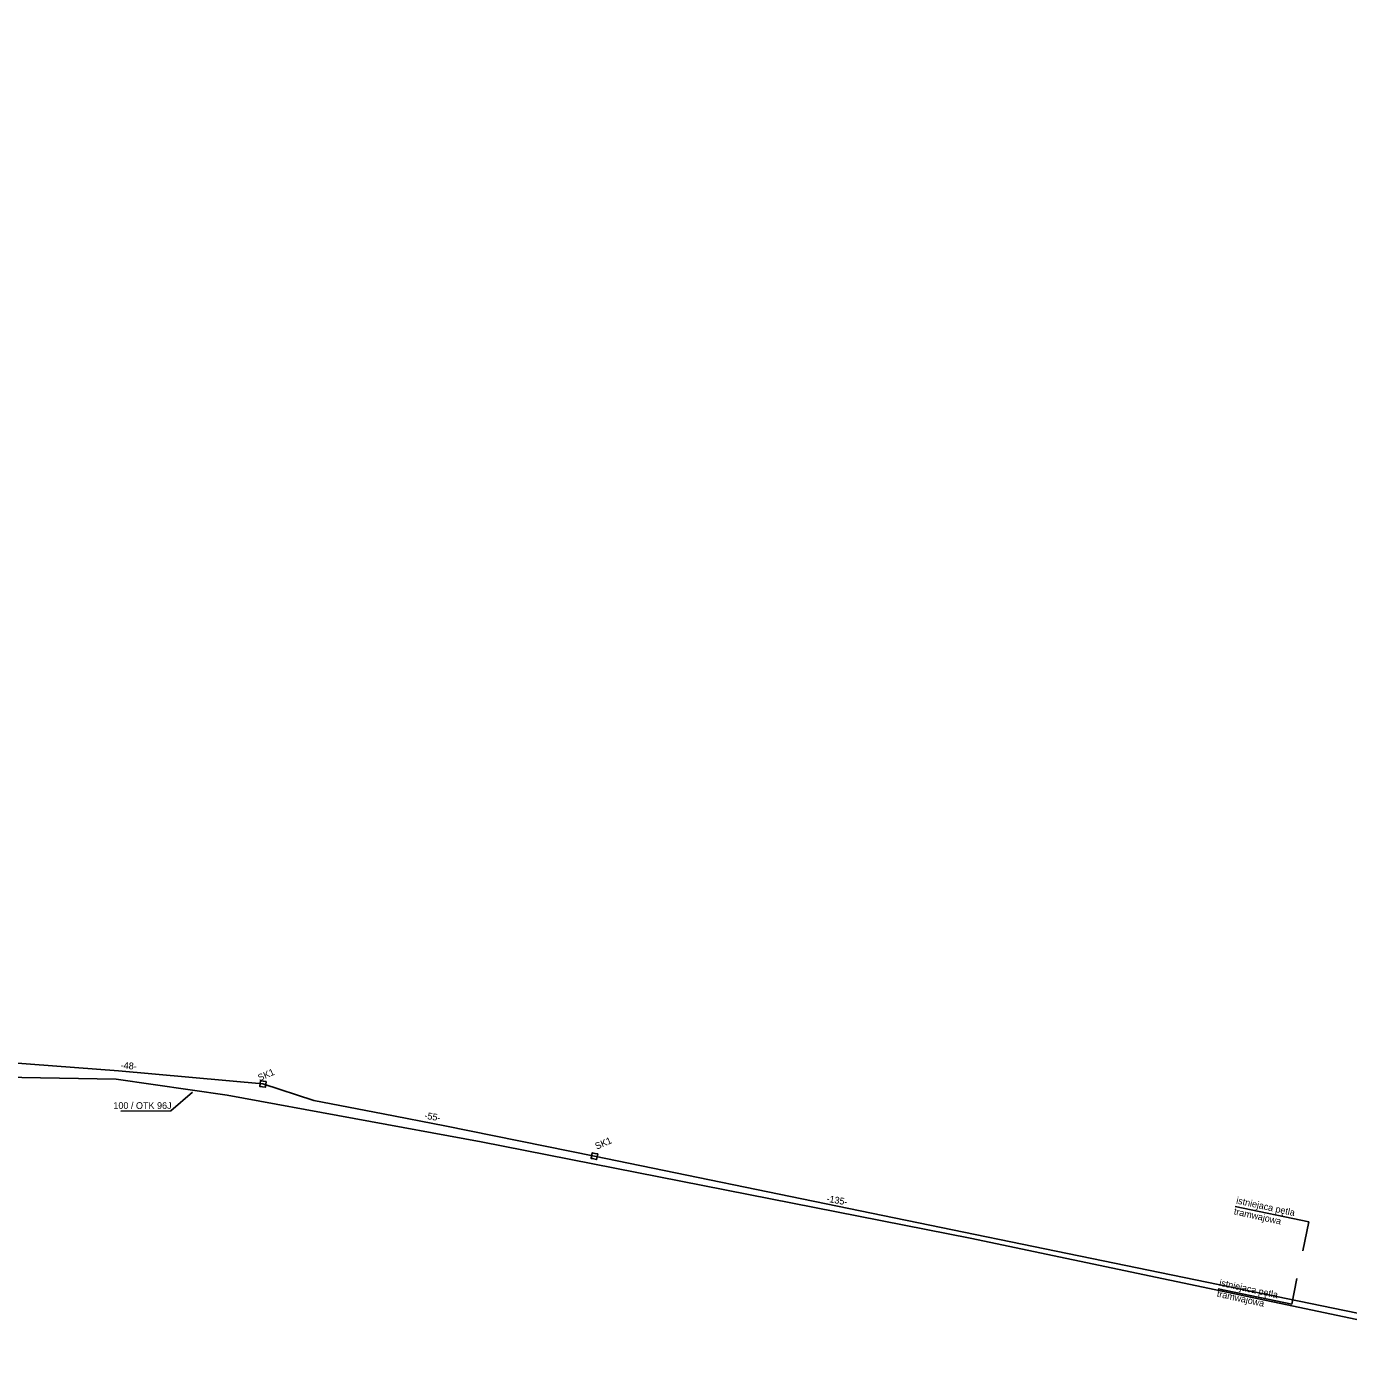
# Model space of a CAD drawing. Extents: x 6494530 to 6506885, y 5884901 to 5892312.
# Drawn here: x 6499543.3 to 6499753.7, y 5888098.8 to 5888313 of the extents above; entities that cross this region are included whole.
import ezdxf

# ---------------------------------------------------------------- set-up
doc = ezdxf.new("R2010")
doc.units = 0
for name, color, linetype in [('kabel W KANALIZACJI ISTN', 7, 'Continuous'), ('opis kabla CCTV_OTK', 7, 'Continuous'), ('opis kabla otk', 7, 'Continuous'), ('studnie do wyrysu', 7, 'Continuous'), ('trasa kanalizacji do wyrysu', 7, 'Continuous'), ('WOJEWÓDZKIE', 7, 'Continuous')]:
    doc.layers.add(name, color=color, linetype=linetype)

# ---------------------------------------------------------------- blocks, each defined once
blk = doc.blocks.new('ELARM2_25')
at = {"layer": 'studnie do wyrysu'}
blk.add_lwpolyline([(0, 0.45), (0.45, 0.45), (0.45, 0), (0.45, -0.45), (0, -0.45), (-0.45, -0.45), (-0.45, 0), (-0.45, 0.45)], close=True, dxfattribs=at)

msp = doc.modelspace()

# ---------------------------------------------------------------- linework, layer by layer
at = {"layer": 'kabel W KANALIZACJI ISTN'}
msp.add_lwpolyline([(6499793.08, 5888131.53), (6499791.42, 5888127.63), (6499780.59, 5888098.75), (6499773.49, 5888103.39), (6499693.46, 5888120.24), (6499615.6, 5888135.57), (6499575.15, 5888142.97), (6499557.47, 5888145.55), (6499524.35, 5888146.14), (6499504.91, 5888148.87), (6499474.52, 5888152.56), (6499466.77, 5888156.87), (6499466.89, 5888161.6), (6499469.6, 5888183.99), (6499459.79, 5888185.19), (6499452.96, 5888188.79), (6499453.69, 5888196.09), (6499457.8, 5888201.01), (6499460.59, 5888224.67), (6499453.98, 5888224.9), (6499462.29, 5888281.92), (6499524.88, 5888397.24)], dxfattribs=at)
at = {"layer": 'opis kabla otk'}
msp.add_lwpolyline([(6499558.22, 5888140.46), (6499566.17, 5888140.48), (6499569.66, 5888143.48)], dxfattribs=at)
at = {"layer": 'trasa kanalizacji do wyrysu'}
for points in [[(6499600, 5888140.01), (6499588.94, 5888142.15), (6499580.84, 5888144.79), (6499557.85, 5888146.87), (6499533.27, 5888148.72), (6499527.87, 5888149.27), (6499517.26, 5888149.19), (6499493.4, 5888152.1), (6499474.28, 5888153.84), (6499468.12, 5888157.69)], [(6499600, 5888140.01), (6499588.94, 5888142.15), (6499580.84, 5888144.79), (6499557.85, 5888146.87), (6499533.27, 5888148.72), (6499527.87, 5888149.27), (6499517.26, 5888149.19), (6499493.4, 5888152.1), (6499474.28, 5888153.84), (6499468.12, 5888157.69)], [(6499600, 5888140.01), (6499588.94, 5888142.15), (6499580.84, 5888144.79), (6499557.85, 5888146.87), (6499533.27, 5888148.72), (6499527.87, 5888149.27), (6499517.26, 5888149.19), (6499493.4, 5888152.1), (6499474.28, 5888153.84), (6499468.12, 5888157.69)], [(6499600, 5888140.01), (6499588.94, 5888142.15), (6499580.84, 5888144.79), (6499557.85, 5888146.87), (6499533.27, 5888148.72), (6499527.87, 5888149.27), (6499517.26, 5888149.19), (6499493.4, 5888152.1), (6499474.28, 5888153.84), (6499468.12, 5888157.69)], [(6499600, 5888140.01), (6499588.94, 5888142.15), (6499580.84, 5888144.79), (6499557.85, 5888146.87), (6499533.27, 5888148.72), (6499527.87, 5888149.27), (6499517.26, 5888149.19), (6499493.4, 5888152.1), (6499474.28, 5888153.84), (6499468.12, 5888157.69)], [(6499600, 5888140.01), (6499588.94, 5888142.15), (6499580.84, 5888144.79), (6499557.85, 5888146.87), (6499533.27, 5888148.72), (6499527.87, 5888149.27), (6499517.26, 5888149.19), (6499493.4, 5888152.1), (6499474.28, 5888153.84), (6499468.12, 5888157.69)], [(6499600.01, 5888140), (6499588.95, 5888142.14), (6499580.85, 5888144.78), (6499557.86, 5888146.86), (6499533.28, 5888148.71), (6499527.88, 5888149.26), (6499517.27, 5888149.18), (6499493.4, 5888152.09), (6499474.28, 5888153.84), (6499468.12, 5888157.68)], [(6499600.01, 5888140), (6499588.95, 5888142.14), (6499580.85, 5888144.78), (6499557.86, 5888146.86), (6499533.28, 5888148.71), (6499527.88, 5888149.26), (6499517.27, 5888149.18), (6499493.4, 5888152.09), (6499474.28, 5888153.84), (6499468.12, 5888157.68)], [(6499600.01, 5888140), (6499588.95, 5888142.14), (6499580.85, 5888144.78), (6499557.86, 5888146.86), (6499533.28, 5888148.71), (6499527.88, 5888149.26), (6499517.27, 5888149.18), (6499493.4, 5888152.09), (6499474.28, 5888153.84), (6499468.12, 5888157.68)], [(6499600.01, 5888140), (6499588.95, 5888142.14), (6499580.85, 5888144.78), (6499557.86, 5888146.86), (6499533.28, 5888148.71), (6499527.88, 5888149.26), (6499517.27, 5888149.18), (6499493.4, 5888152.09), (6499474.28, 5888153.84), (6499468.12, 5888157.68)], [(6499778.49, 5888101.85), (6499776.83, 5888103.28), (6499771.16, 5888105.46), (6499765.92, 5888106.08), (6499760.58, 5888107.16), (6499633.64, 5888133.29), (6499609.81, 5888138.11), (6499600, 5888140.01)], [(6499778.49, 5888101.85), (6499776.83, 5888103.28), (6499771.16, 5888105.46), (6499765.92, 5888106.08), (6499760.58, 5888107.16), (6499633.64, 5888133.29), (6499609.81, 5888138.11), (6499600, 5888140.01)], [(6499778.49, 5888101.85), (6499776.83, 5888103.28), (6499771.16, 5888105.46), (6499765.92, 5888106.08), (6499760.58, 5888107.16), (6499633.64, 5888133.29), (6499609.81, 5888138.11), (6499600, 5888140.01)], [(6499778.49, 5888101.85), (6499776.83, 5888103.28), (6499771.16, 5888105.46), (6499765.92, 5888106.08), (6499760.58, 5888107.16), (6499633.64, 5888133.29), (6499609.81, 5888138.11), (6499600, 5888140.01)], [(6499778.49, 5888101.85), (6499776.83, 5888103.28), (6499771.16, 5888105.46), (6499765.92, 5888106.08), (6499760.58, 5888107.16), (6499633.64, 5888133.29), (6499609.81, 5888138.11), (6499600, 5888140.01)], [(6499778.49, 5888101.85), (6499776.83, 5888103.28), (6499771.16, 5888105.46), (6499765.92, 5888106.08), (6499760.58, 5888107.16), (6499633.64, 5888133.29), (6499609.81, 5888138.11), (6499600, 5888140.01)], [(6499778.5, 5888101.84), (6499776.84, 5888103.28), (6499771.17, 5888105.45), (6499765.93, 5888106.07), (6499760.59, 5888107.15), (6499633.65, 5888133.28), (6499609.82, 5888138.1), (6499600.01, 5888140)], [(6499778.5, 5888101.84), (6499776.84, 5888103.28), (6499771.17, 5888105.45), (6499765.93, 5888106.07), (6499760.59, 5888107.15), (6499633.65, 5888133.28), (6499609.82, 5888138.1), (6499600.01, 5888140)], [(6499778.5, 5888101.84), (6499776.84, 5888103.28), (6499771.17, 5888105.45), (6499765.93, 5888106.07), (6499760.59, 5888107.15), (6499633.65, 5888133.28), (6499609.82, 5888138.1), (6499600.01, 5888140)], [(6499778.5, 5888101.84), (6499776.84, 5888103.28), (6499771.17, 5888105.45), (6499765.93, 5888106.07), (6499760.59, 5888107.15), (6499633.65, 5888133.28), (6499609.82, 5888138.1), (6499600.01, 5888140)]]:
    msp.add_lwpolyline(points, dxfattribs=at)
at = {"layer": 'WOJEWÓDZKIE'}
for p, q in [((6499747.39, 5888122.83), (6499735.67, 5888125.25)), ((6499747.39, 5888122.83), (6499746.44, 5888118.23)), ((6499745.52, 5888113.79), (6499744.69, 5888109.74)), ((6499744.69, 5888109.74), (6499732.97, 5888112.16))]:
    msp.add_line(p, q, dxfattribs=at)

# ---------------------------------------------------------------- block references
at = {"layer": 'studnie do wyrysu'}
for p, xscale, yscale, rotation in [((6499580.85, 5888144.78), 1.000001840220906, 1.000001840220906, -8.233336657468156), ((6499580.85, 5888144.78), 1.000001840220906, 1.000001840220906, -8.233336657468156), ((6499580.85, 5888144.78), 1.000001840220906, 1.000001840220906, -8.233336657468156), ((6499580.85, 5888144.78), 1.000001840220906, 1.000001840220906, -8.233336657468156), ((6499580.85, 5888144.78), 1.000001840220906, 1.000001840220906, -8.233336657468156), ((6499580.85, 5888144.78), 1.000001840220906, 1.000001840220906, -8.233336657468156), ((6499580.86, 5888144.77), 1.000001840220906, 1.000001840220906, -8.233336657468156), ((6499580.86, 5888144.77), 1.000001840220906, 1.000001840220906, -8.233336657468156), ((6499580.86, 5888144.77), 1.000001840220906, 1.000001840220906, -8.233336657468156), ((6499580.86, 5888144.77), 1.000001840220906, 1.000001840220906, -8.233336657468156), ((6499633.64, 5888133.29), 0.999999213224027, 0.9999992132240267, -102.10105552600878), ((6499633.64, 5888133.29), 0.999999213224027, 0.9999992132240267, -102.10105552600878), ((6499633.64, 5888133.29), 0.999999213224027, 0.9999992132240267, -102.10105552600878), ((6499633.64, 5888133.29), 0.999999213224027, 0.9999992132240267, -102.10105552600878), ((6499633.64, 5888133.29), 0.999999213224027, 0.9999992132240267, -102.10105552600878), ((6499633.64, 5888133.29), 0.999999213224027, 0.9999992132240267, -102.10105552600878), ((6499633.65, 5888133.28), 0.999999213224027, 0.9999992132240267, -102.10105552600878), ((6499633.65, 5888133.28), 0.999999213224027, 0.9999992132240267, -102.10105552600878), ((6499633.65, 5888133.28), 0.999999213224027, 0.9999992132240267, -102.10105552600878), ((6499633.65, 5888133.28), 0.999999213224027, 0.9999992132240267, -102.10105552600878)]:
    msp.add_blockref('ELARM2_25', p, dxfattribs=dict(at, xscale=xscale, yscale=yscale, rotation=rotation))

# ---------------------------------------------------------------- texts
at = {"layer": 'opis kabla CCTV_OTK'}
msp.add_text('100 / OTK 96J', height=1.075, dxfattribs=at).set_placement((6499557.04, 5888140.8))
at = {"layer": 'studnie do wyrysu'}
for p in [(6499580.33, 5888145.2), (6499580.33, 5888145.2), (6499580.33, 5888145.2), (6499580.33, 5888145.2), (6499634.02, 5888134.31), (6499634.02, 5888134.31), (6499634.03, 5888134.3), (6499634.03, 5888134.3)]:
    msp.add_text('SK1', height=1.075, rotation=23.6947, dxfattribs=at).set_placement(p)
at = {"layer": 'trasa kanalizacji do wyrysu'}
for s, rotation, p in [('-48-', 355.6759, (6499558.17, 5888147.24)), ('-48-', 355.6759, (6499558.17, 5888147.24)), ('-48-', 355.6759, (6499558.18, 5888147.23)), ('-48-', 355.6759, (6499558.18, 5888147.23)), ('-55-', 349.9209, (6499606.51, 5888139.27)), ('-55-', 349.9209, (6499606.51, 5888139.27)), ('-55-', 349.9209, (6499606.52, 5888139.27)), ('-55-', 349.9209, (6499606.52, 5888139.27)), ('-135-', 349.9209, (6499670.54, 5888126.04)), ('-135-', 349.9209, (6499670.54, 5888126.04)), ('-135-', 349.9209, (6499670.54, 5888126.03)), ('-135-', 349.9209, (6499670.54, 5888126.03))]:
    msp.add_text(s, height=1.075, rotation=rotation, dxfattribs=at).set_placement(p)
at = {"layer": 'WOJEWÓDZKIE'}
for s, height, p in [('istniejaca pętla', 1.0752, (6499735.78, 5888125.76)), ('tramwajowa', 1.075, (6499735.4, 5888124.01)), ('istniejaca pętla', 1.0752, (6499733.08, 5888112.67)), ('tramwajowa', 1.075, (6499732.7, 5888110.92))]:
    msp.add_text(s, height=height, rotation=347.7035, dxfattribs=at).set_placement(p)

doc.saveas('drawing.dxf')
